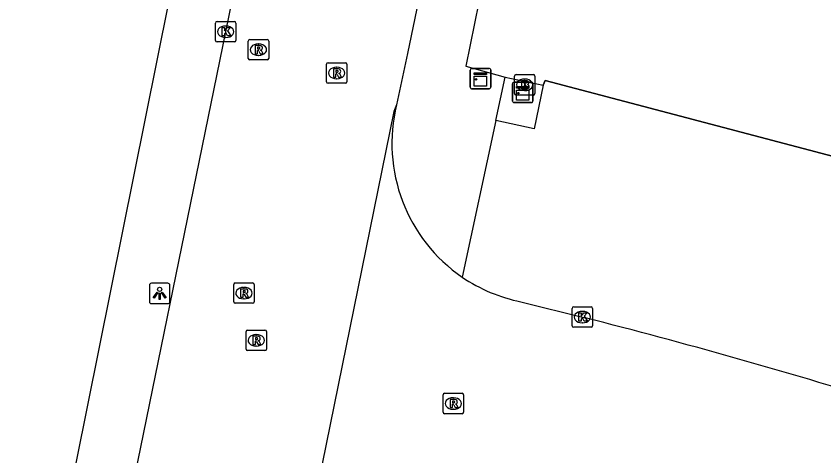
# Model space of a CAD drawing. Extents: x 157692 to 159670, y 381454 to 383289.
# Drawn here: x 158079.62 to 158119.18, y 381862.34 to 381883.88 of the extents above; entities that cross this region are included whole.
import ezdxf

# ---------------------------------------------------------------- set-up
doc = ezdxf.new("R2010")
doc.units = 0
for name, color, linetype in [('IMGEO_Berm_groen', 7, 'Continuous'), ('IMGEO_Brandkraan', 7, 'Continuous'), ('IMGEO_Hek', 7, 'Continuous'), ('IMGEO_Kast', 7, 'Continuous'), ('IMGEO_Kolk', 7, 'Continuous'), ('IMGEO_Lichtpunt', 7, 'Continuous'), ('IMGEO_Rijbaan_lokaal_gesloten', 7, 'Continuous'), ('IMGEO_Rioolput', 7, 'Continuous'), ('IMGEO_Voetpad_open', 7, 'Continuous')]:
    doc.layers.add(name, color=color, linetype=linetype)

msp = doc.modelspace()

# ---------------------------------------------------------------- linework, layer by layer
at = {"layer": 'IMGEO_Berm_groen'}
msp.add_lwpolyline([(158144.779, 381868.849), (158125.96, 381875.333), (158105.527, 381880.719), (158105.432, 381880.499)], dxfattribs=at)
at = {"layer": 'IMGEO_Brandkraan'}
for p, q in [((158104.099, 381881.014), (158104.951, 381881.014)), ((158104.024, 381880.088), (158104.024, 381880.94)), ((158104.512, 381880.794), (158104.537, 381880.794)), ((158105.025, 381880.94), (158105.025, 381880.088)), ((158104.535, 381880.234), (158104.51, 381880.234)), ((158104.951, 381880.014), (158104.099, 381880.014))]:
    msp.add_line(p, q, dxfattribs=at)
for points in [[(158104.099, 381881.014), (158104.951, 381881.014)], [(158104.024, 381880.088), (158104.024, 381880.94)], [(158104.372, 381880.714), (158104.372, 381880.314), (158104.585, 381880.314)], [(158104.603, 381880.714), (158104.372, 381880.714)], [(158104.551, 381880.633), (158104.497, 381880.633), (158104.497, 381880.557)], [(158105.025, 381880.94), (158105.025, 381880.088)], [(158104.497, 381880.557), (158104.55, 381880.557)], [(158104.559, 381880.481), (158104.497, 381880.481), (158104.497, 381880.4)], [(158104.497, 381880.4), (158104.559, 381880.4)], [(158104.951, 381880.014), (158104.099, 381880.014)]]:
    msp.add_lwpolyline(points, dxfattribs=at)
for centre, radius, start, end in [((158104.101, 381880.938), 0.0765, 91.552, 178.448), ((158104.101, 381880.938), 0.0765, 91.552, 178.448), ((158104.949, 381880.938), 0.0765, 1.552, 88.448), ((158104.949, 381880.938), 0.0765, 1.552, 88.448), ((158104.552, 381880.595), 0.0379, 267.8285, 90.9355), ((158104.607, 381880.569), 0.145, 59.4692, 91.5367), ((158104.632, 381880.616), 0.0922, 285.5137, 58.1501), ((158104.56, 381880.44), 0.0404, 269.8759, 90.5077), ((158104.591, 381880.565), 0.251, 268.6676, 293.5347), ((158104.637, 381880.424), 0.105, 301.3115, 78.989), ((158104.101, 381880.09), 0.0765, 181.552, 268.448), ((158104.101, 381880.09), 0.0765, 181.552, 268.448), ((158104.949, 381880.09), 0.0765, 271.552, 358.448), ((158104.949, 381880.09), 0.0765, 271.552, 358.448)]:
    msp.add_arc(centre, radius, start, end, dxfattribs=at)
for centre, major_axis, ratio, start_param, end_param in [((158104.511, 381880.514), (-0.387, 0.002), 0.722429, 4.712389, 7.853982), ((158104.536, 381880.514), (-0.39, 0.002), 0.717154, 1.570796, 4.712389)]:
    msp.add_ellipse(centre, major_axis=major_axis, ratio=ratio, start_param=start_param, end_param=end_param, dxfattribs=at)
at = {"layer": 'IMGEO_Hek'}
msp.add_lwpolyline([(158105.432, 381880.499), (158105.527, 381880.719), (158125.96, 381875.333), (158144.779, 381868.849)], dxfattribs=at)
at = {"layer": 'IMGEO_Kast'}
for p, q in [((158101.858, 381880.394), (158101.858, 381881.235)), ((158101.858, 381881.235), (158101.858, 381880.394)), ((158101.933, 381881.319), (158102.774, 381881.319)), ((158102.774, 381881.319), (158101.933, 381881.319)), ((158102.858, 381881.244), (158102.858, 381880.403)), ((158102.858, 381880.403), (158102.858, 381881.244)), ((158104.004, 381880.642), (158104.845, 381880.642)), ((158104.845, 381880.642), (158104.004, 381880.642)), ((158102.783, 381880.319), (158101.942, 381880.319)), ((158101.942, 381880.319), (158102.783, 381880.319)), ((158103.929, 381879.717), (158103.929, 381880.558)), ((158103.929, 381880.558), (158103.929, 381879.717)), ((158104.929, 381880.567), (158104.929, 381879.726)), ((158104.929, 381879.726), (158104.929, 381880.567)), ((158104.854, 381879.642), (158104.013, 381879.642)), ((158104.013, 381879.642), (158104.854, 381879.642))]:
    msp.add_line(p, q, dxfattribs=at)
for points in [[(158102.053, 381881.109), (158102.653, 381881.109), (158102.653, 381881.024), (158102.053, 381881.024), (158102.053, 381881.109)], [(158102.053, 381880.934), (158102.653, 381880.934), (158102.653, 381880.445), (158102.053, 381880.445), (158102.053, 381880.934)], [(158104.124, 381880.432), (158104.724, 381880.432), (158104.724, 381880.347), (158104.124, 381880.347), (158104.124, 381880.432)], [(158104.124, 381880.257), (158104.724, 381880.257), (158104.724, 381879.768), (158104.124, 381879.768), (158104.124, 381880.257)]]:
    msp.add_lwpolyline(points, dxfattribs=at)
for centre in [(158102.137, 381880.783), (158104.208, 381880.106)]:
    msp.add_circle(centre, 0.0377, dxfattribs=at)
for centre, start, end in [((158101.936, 381881.241), 92.4484, 184.2845), ((158101.936, 381881.241), 92.4484, 184.2845), ((158102.78, 381881.241), 2.4484, 94.2845), ((158102.78, 381881.241), 2.4484, 94.2845), ((158104.007, 381880.564), 92.4484, 184.2845), ((158104.007, 381880.564), 92.4484, 184.2845), ((158104.851, 381880.564), 2.4484, 94.2845), ((158104.851, 381880.564), 2.4484, 94.2845), ((158101.936, 381880.397), 182.4484, 274.2845), ((158101.936, 381880.397), 182.4484, 274.2845), ((158102.78, 381880.397), 272.4484, 4.2845), ((158102.78, 381880.397), 272.4484, 4.2845), ((158104.007, 381879.72), 182.4484, 274.2845), ((158104.007, 381879.72), 182.4484, 274.2845), ((158104.851, 381879.72), 272.4484, 4.2845), ((158104.851, 381879.72), 272.4484, 4.2845)]:
    msp.add_arc(centre, 0.0779, start, end, dxfattribs=at)
at = {"layer": 'IMGEO_Kolk'}
for p, q in [((158089.38, 381882.69), (158089.38, 381883.542)), ((158089.455, 381883.616), (158090.307, 381883.616)), ((158089.868, 381883.396), (158089.893, 381883.396)), ((158090.381, 381883.542), (158090.381, 381882.69)), ((158090.307, 381882.616), (158089.455, 381882.616)), ((158089.891, 381882.836), (158089.866, 381882.836)), ((158106.848, 381868.71), (158106.848, 381869.562)), ((158106.923, 381869.636), (158107.775, 381869.636)), ((158107.849, 381869.562), (158107.849, 381868.71)), ((158107.336, 381869.416), (158107.361, 381869.416)), ((158107.359, 381868.856), (158107.334, 381868.856)), ((158107.775, 381868.636), (158106.923, 381868.636))]:
    msp.add_line(p, q, dxfattribs=at)
for points in [[(158089.38, 381882.69), (158089.38, 381883.542)], [(158089.455, 381883.616), (158090.307, 381883.616)], [(158090.381, 381883.542), (158090.381, 381882.69)], [(158089.701, 381883.316), (158089.824, 381883.316), (158089.824, 381883.165), (158089.954, 381883.316), (158090.118, 381883.316), (158089.972, 381883.165), (158090.125, 381882.916), (158089.973, 381882.916), (158089.888, 381883.08), (158089.824, 381883.013), (158089.824, 381882.916), (158089.701, 381882.916), (158089.701, 381883.316)], [(158090.307, 381882.616), (158089.455, 381882.616)], [(158106.848, 381868.71), (158106.848, 381869.562)], [(158106.923, 381869.636), (158107.775, 381869.636)], [(158107.849, 381869.562), (158107.849, 381868.71)], [(158107.169, 381869.336), (158107.292, 381869.336), (158107.292, 381869.185), (158107.422, 381869.336), (158107.586, 381869.336), (158107.44, 381869.185), (158107.593, 381868.936), (158107.441, 381868.936), (158107.356, 381869.1), (158107.292, 381869.033), (158107.292, 381868.936), (158107.169, 381868.936), (158107.169, 381869.336)], [(158107.775, 381868.636), (158106.923, 381868.636)]]:
    msp.add_lwpolyline(points, dxfattribs=at)
for centre, start, end in [((158089.457, 381883.54), 91.552, 178.448), ((158089.457, 381883.54), 91.552, 178.448), ((158090.305, 381883.54), 1.552, 88.448), ((158090.305, 381883.54), 1.552, 88.448), ((158089.457, 381882.692), 181.552, 268.448), ((158089.457, 381882.692), 181.552, 268.448), ((158090.305, 381882.692), 271.552, 358.448), ((158090.305, 381882.692), 271.552, 358.448), ((158106.925, 381869.56), 91.552, 178.448), ((158106.925, 381869.56), 91.552, 178.448), ((158107.773, 381869.56), 1.552, 88.448), ((158107.773, 381869.56), 1.552, 88.448), ((158106.925, 381868.712), 181.552, 268.448), ((158106.925, 381868.712), 181.552, 268.448), ((158107.773, 381868.712), 271.552, 358.448), ((158107.773, 381868.712), 271.552, 358.448)]:
    msp.add_arc(centre, 0.0765, start, end, dxfattribs=at)
for centre, major_axis, ratio, start_param, end_param in [((158089.867, 381883.116), (-0.387, 0.002), 0.722429, 4.712389, 7.853982), ((158089.892, 381883.116), (-0.39, 0.002), 0.717154, 1.570796, 4.712389), ((158107.335, 381869.136), (-0.387, 0.002), 0.722429, 4.712389, 7.853982), ((158107.36, 381869.136), (-0.39, 0.002), 0.717154, 1.570796, 4.712389)]:
    msp.add_ellipse(centre, major_axis=major_axis, ratio=ratio, start_param=start_param, end_param=end_param, dxfattribs=at)
at = {"layer": 'IMGEO_Lichtpunt'}
for p, q in [((158086.146, 381870.696), (158086.146, 381869.889)), ((158086.146, 381870.696), (158086.146, 381869.889)), ((158087.048, 381870.791), (158086.24, 381870.791)), ((158087.048, 381870.791), (158086.24, 381870.791)), ((158087.142, 381869.889), (158087.142, 381870.696)), ((158087.142, 381869.889), (158087.142, 381870.696)), ((158086.24, 381869.795), (158087.048, 381869.795)), ((158086.24, 381869.795), (158087.048, 381869.795))]:
    msp.add_line(p, q, dxfattribs=at)
for points in [[(158086.52, 381870.36), (158086.559, 381870.332), (158086.371, 381870.07), (158086.333, 381870.097), (158086.52, 381870.36)], [(158086.622, 381870.312), (158086.669, 381870.312), (158086.669, 381869.99), (158086.622, 381869.99), (158086.622, 381870.312)], [(158086.732, 381870.332), (158086.77, 381870.359), (158086.957, 381870.097), (158086.918, 381870.069), (158086.732, 381870.332)]]:
    msp.add_lwpolyline(points, dxfattribs=at)
msp.add_circle((158086.645, 381870.494), 0.0994, dxfattribs=at)
for centre, start, end in [((158086.24, 381870.696), 90, 180), ((158086.24, 381870.696), 90, 180), ((158087.048, 381870.696), 0, 90), ((158087.048, 381870.696), 0, 90), ((158086.24, 381869.889), 180, 270), ((158086.24, 381869.889), 180, 270), ((158087.048, 381869.889), 270, 0), ((158087.048, 381869.889), 270, 360)]:
    msp.add_arc(centre, 0.0946, start, end, dxfattribs=at)
at = {"layer": 'IMGEO_Rijbaan_lokaal_gesloten'}
for points in [[(158082.429, 381846.881), (158083.809, 381853.599), (158084.29, 381855.738), (158089.883, 381883.116), (158090.046, 381883.911), (158093.994, 381903.198), (158098.681, 381926.231), (158099.043, 381927.911)], [(158105.353, 381914.424), (158103.401, 381904.728), (158099.323, 381884.642), (158098.778, 381882.055), (158098.248, 381879.541)], [(158098.248, 381879.541), (158098.112, 381879.211), (158093.435, 381856.17)], [(158104.338, 381869.881), (158107.481, 381869.102)]]:
    msp.add_lwpolyline(points, dxfattribs=at)
for centre, radius, start, end in [((158105.981, 381877.645), 7.962, 166.2246, 235.42), ((158105.983, 381877.821), 8.108, 236.1074, 258.2912), ((158031.345, 381570.921), 307.747, 72.84363, 75.67633)]:
    msp.add_arc(centre, radius, start, end, dxfattribs=at)
at = {"layer": 'IMGEO_Rioolput'}
for p, q in [((158090.983, 381881.809), (158090.983, 381882.661)), ((158091.058, 381882.735), (158091.91, 381882.735)), ((158091.984, 381882.661), (158091.984, 381881.809)), ((158091.471, 381882.515), (158091.496, 381882.515)), ((158091.494, 381881.955), (158091.469, 381881.955)), ((158091.91, 381881.735), (158091.058, 381881.735)), ((158094.817, 381880.667), (158094.817, 381881.519)), ((158094.892, 381881.593), (158095.744, 381881.593)), ((158095.305, 381881.373), (158095.33, 381881.373)), ((158095.818, 381881.519), (158095.818, 381880.667)), ((158095.744, 381880.593), (158094.892, 381880.593)), ((158095.328, 381880.813), (158095.303, 381880.813)), ((158090.271, 381869.884), (158090.271, 381870.736)), ((158090.346, 381870.81), (158091.198, 381870.81)), ((158091.272, 381870.736), (158091.272, 381869.884)), ((158090.759, 381870.59), (158090.784, 381870.59)), ((158090.782, 381870.03), (158090.757, 381870.03)), ((158091.198, 381869.81), (158090.346, 381869.81)), ((158090.875, 381867.57), (158090.875, 381868.422)), ((158090.95, 381868.496), (158091.802, 381868.496)), ((158091.876, 381868.422), (158091.876, 381867.57)), ((158091.363, 381868.276), (158091.388, 381868.276)), ((158091.386, 381867.716), (158091.361, 381867.716)), ((158091.802, 381867.496), (158090.95, 381867.496)), ((158100.529, 381864.476), (158100.529, 381865.328)), ((158100.604, 381865.402), (158101.456, 381865.402)), ((158101.017, 381865.182), (158101.042, 381865.182)), ((158101.53, 381865.328), (158101.53, 381864.476)), ((158101.456, 381864.402), (158100.604, 381864.402)), ((158101.04, 381864.622), (158101.015, 381864.622))]:
    msp.add_line(p, q, dxfattribs=at)
for points in [[(158090.983, 381881.809), (158090.983, 381882.661)], [(158091.058, 381882.735), (158091.91, 381882.735)], [(158091.984, 381882.661), (158091.984, 381881.809)], [(158091.572, 381882.433), (158091.32, 381882.435), (158091.32, 381882.035)], [(158091.32, 381882.035), (158091.444, 381882.035), (158091.444, 381882.197), (158091.455, 381882.197)], [(158091.498, 381882.354), (158091.444, 381882.354), (158091.444, 381882.273)], [(158091.444, 381882.273), (158091.496, 381882.273)], [(158091.502, 381882.168), (158091.573, 381882.035), (158091.713, 381882.035), (158091.648, 381882.161)], [(158091.91, 381881.735), (158091.058, 381881.735)], [(158094.817, 381880.667), (158094.817, 381881.519)], [(158094.892, 381881.593), (158095.744, 381881.593)], [(158095.818, 381881.519), (158095.818, 381880.667)], [(158095.406, 381881.291), (158095.154, 381881.293), (158095.154, 381880.893)], [(158095.154, 381880.893), (158095.278, 381880.893), (158095.278, 381881.055), (158095.289, 381881.055)], [(158095.332, 381881.212), (158095.278, 381881.212), (158095.278, 381881.131)], [(158095.278, 381881.131), (158095.33, 381881.131)], [(158095.336, 381881.026), (158095.407, 381880.893), (158095.547, 381880.893), (158095.482, 381881.019)], [(158095.744, 381880.593), (158094.892, 381880.593)], [(158090.271, 381869.884), (158090.271, 381870.736)], [(158090.346, 381870.81), (158091.198, 381870.81)], [(158091.272, 381870.736), (158091.272, 381869.884)], [(158090.86, 381870.508), (158090.608, 381870.51), (158090.608, 381870.11)], [(158090.786, 381870.429), (158090.732, 381870.429), (158090.732, 381870.348)], [(158090.732, 381870.348), (158090.784, 381870.348)], [(158090.608, 381870.11), (158090.732, 381870.11), (158090.732, 381870.272), (158090.743, 381870.272)], [(158090.79, 381870.243), (158090.861, 381870.11), (158091.001, 381870.11), (158090.936, 381870.236)], [(158091.198, 381869.81), (158090.346, 381869.81)], [(158090.875, 381867.57), (158090.875, 381868.422)], [(158090.95, 381868.496), (158091.802, 381868.496)], [(158091.876, 381868.422), (158091.876, 381867.57)], [(158091.464, 381868.194), (158091.212, 381868.196), (158091.212, 381867.796)], [(158091.212, 381867.796), (158091.336, 381867.796), (158091.336, 381867.958), (158091.347, 381867.958)], [(158091.39, 381868.115), (158091.336, 381868.115), (158091.336, 381868.034)], [(158091.336, 381868.034), (158091.388, 381868.034)], [(158091.394, 381867.929), (158091.465, 381867.796), (158091.605, 381867.796), (158091.54, 381867.922)], [(158091.802, 381867.496), (158090.95, 381867.496)], [(158100.529, 381864.476), (158100.529, 381865.328)], [(158100.604, 381865.402), (158101.456, 381865.402)], [(158101.53, 381865.328), (158101.53, 381864.476)], [(158101.118, 381865.1), (158100.866, 381865.102), (158100.866, 381864.702)], [(158100.866, 381864.702), (158100.99, 381864.702), (158100.99, 381864.864), (158101.001, 381864.864)], [(158101.044, 381865.021), (158100.99, 381865.021), (158100.99, 381864.94)], [(158100.99, 381864.94), (158101.042, 381864.94)], [(158101.048, 381864.835), (158101.119, 381864.702), (158101.259, 381864.702), (158101.194, 381864.828)], [(158101.456, 381864.402), (158100.604, 381864.402)]]:
    msp.add_lwpolyline(points, dxfattribs=at)
for centre, radius, start, end in [((158091.06, 381882.659), 0.0765, 91.552, 178.448), ((158091.06, 381882.659), 0.0765, 91.552, 178.448), ((158091.908, 381882.659), 0.0765, 1.552, 88.448), ((158091.908, 381882.659), 0.0765, 1.552, 88.448), ((158091.454, 381882.144), 0.0533, 26.0293, 88.6989), ((158091.48, 381882.462), 0.19, 274.7715, 282.9687), ((158091.504, 381882.258), 0.0964, 77.0061, 93.1865), ((158091.518, 381882.315), 0.0378, 276.6634, 79.6772), ((158091.571, 381882.323), 0.109, 350.3612, 89.416), ((158091.569, 381882.323), 0.112, 277.5842, 350.9817), ((158091.553, 381882.108), 0.108, 29.5134, 73.7905), ((158091.06, 381881.811), 0.0765, 181.552, 268.448), ((158091.06, 381881.811), 0.0765, 181.552, 268.448), ((158091.908, 381881.811), 0.0765, 271.552, 358.448), ((158091.908, 381881.811), 0.0765, 271.552, 358.448), ((158094.894, 381881.517), 0.0765, 91.552, 178.448), ((158094.894, 381881.517), 0.0765, 91.552, 178.448), ((158095.742, 381881.517), 0.0765, 1.552, 88.448), ((158095.742, 381881.517), 0.0765, 1.552, 88.448), ((158095.288, 381881.002), 0.0533, 26.0293, 88.6989), ((158095.314, 381881.32), 0.19, 274.7715, 282.9687), ((158095.338, 381881.116), 0.0964, 77.0061, 93.1865), ((158095.352, 381881.173), 0.0378, 276.6634, 79.6772), ((158095.405, 381881.181), 0.109, 350.3612, 89.416), ((158095.403, 381881.181), 0.112, 277.5842, 350.9817), ((158095.387, 381880.966), 0.108, 29.5134, 73.7905), ((158094.894, 381880.669), 0.0765, 181.552, 268.448), ((158094.894, 381880.669), 0.0765, 181.552, 268.448), ((158095.742, 381880.669), 0.0765, 271.552, 358.448), ((158095.742, 381880.669), 0.0765, 271.552, 358.448), ((158090.348, 381870.734), 0.0765, 91.552, 178.448), ((158090.348, 381870.734), 0.0765, 91.552, 178.448), ((158091.196, 381870.734), 0.0765, 1.552, 88.448), ((158091.196, 381870.734), 0.0765, 1.552, 88.448), ((158090.768, 381870.537), 0.19, 274.7715, 282.9687), ((158090.792, 381870.333), 0.0964, 77.0061, 93.1865), ((158090.806, 381870.39), 0.0378, 276.6634, 79.6772), ((158090.859, 381870.398), 0.109, 350.3612, 89.416), ((158090.857, 381870.398), 0.112, 277.5842, 350.9817), ((158090.841, 381870.183), 0.108, 29.5134, 73.7905), ((158090.742, 381870.219), 0.0533, 26.0293, 88.6989), ((158090.348, 381869.886), 0.0765, 181.552, 268.448), ((158090.348, 381869.886), 0.0765, 181.552, 268.448), ((158091.196, 381869.886), 0.0765, 271.552, 358.448), ((158091.196, 381869.886), 0.0765, 271.552, 358.448), ((158090.952, 381868.42), 0.0765, 91.552, 178.448), ((158090.952, 381868.42), 0.0765, 91.552, 178.448), ((158091.8, 381868.42), 0.0765, 1.552, 88.448), ((158091.8, 381868.42), 0.0765, 1.552, 88.448), ((158091.346, 381867.905), 0.0533, 26.0293, 88.6989), ((158091.372, 381868.223), 0.19, 274.7715, 282.9687), ((158091.396, 381868.019), 0.0964, 77.0061, 93.1865), ((158091.41, 381868.076), 0.0378, 276.6634, 79.6772), ((158091.463, 381868.084), 0.109, 350.3612, 89.416), ((158091.461, 381868.084), 0.112, 277.5842, 350.9817), ((158091.445, 381867.869), 0.108, 29.5134, 73.7905), ((158090.952, 381867.572), 0.0765, 181.552, 268.448), ((158090.952, 381867.572), 0.0765, 181.552, 268.448), ((158091.8, 381867.572), 0.0765, 271.552, 358.448), ((158091.8, 381867.572), 0.0765, 271.552, 358.448), ((158100.606, 381865.326), 0.0765, 91.552, 178.448), ((158100.606, 381865.326), 0.0765, 91.552, 178.448), ((158101.454, 381865.326), 0.0765, 1.552, 88.448), ((158101.454, 381865.326), 0.0765, 1.552, 88.448), ((158101, 381864.811), 0.0533, 26.0293, 88.6989), ((158101.026, 381865.129), 0.19, 274.7715, 282.9687), ((158101.05, 381864.925), 0.0964, 77.0061, 93.1865), ((158101.064, 381864.982), 0.0378, 276.6634, 79.6772), ((158101.117, 381864.99), 0.109, 350.3612, 89.416), ((158101.115, 381864.99), 0.112, 277.5842, 350.9817), ((158101.099, 381864.775), 0.108, 29.5134, 73.7905), ((158100.606, 381864.478), 0.0765, 181.552, 268.448), ((158100.606, 381864.478), 0.0765, 181.552, 268.448), ((158101.454, 381864.478), 0.0765, 271.552, 358.448), ((158101.454, 381864.478), 0.0765, 271.552, 358.448)]:
    msp.add_arc(centre, radius, start, end, dxfattribs=at)
for centre, major_axis, ratio, start_param, end_param in [((158091.47, 381882.235), (-0.387, 0.002), 0.722429, 4.712389, 7.853982), ((158091.495, 381882.235), (-0.39, 0.002), 0.717154, 1.570796, 4.712389), ((158095.304, 381881.093), (-0.387, 0.002), 0.722429, 4.712389, 7.853982), ((158095.329, 381881.093), (-0.39, 0.002), 0.717154, 1.570796, 4.712389), ((158090.758, 381870.31), (-0.387, 0.002), 0.722429, 4.712389, 7.853982), ((158090.783, 381870.31), (-0.39, 0.002), 0.717154, 1.570796, 4.712389), ((158091.362, 381867.996), (-0.387, 0.002), 0.722429, 4.712389, 7.853982), ((158091.387, 381867.996), (-0.39, 0.002), 0.717154, 1.570796, 4.712389), ((158101.016, 381864.902), (-0.387, 0.002), 0.722429, 4.712389, 7.853982), ((158101.041, 381864.902), (-0.39, 0.002), 0.717154, 1.570796, 4.712389)]:
    msp.add_ellipse(centre, major_axis=major_axis, ratio=ratio, start_param=start_param, end_param=end_param, dxfattribs=at)
at = {"layer": 'IMGEO_Voetpad_open'}
for points in [[(158108.214, 381913.847), (158101.637, 381881.433), (158103.57, 381880.897)], [(158089.467, 381896.422), (158087.078, 381884.542), (158081.414, 381856.37), (158079.616, 381847.467)], [(158103.115, 381878.764), (158103.57, 381880.897)], [(158103.57, 381880.897), (158105.432, 381880.499)], [(158105.432, 381880.499), (158104.991, 381878.355), (158103.115, 381878.764)], [(158103.115, 381878.764), (158101.462, 381871.09)]]:
    msp.add_lwpolyline(points, dxfattribs=at)

doc.saveas('drawing.dxf')
